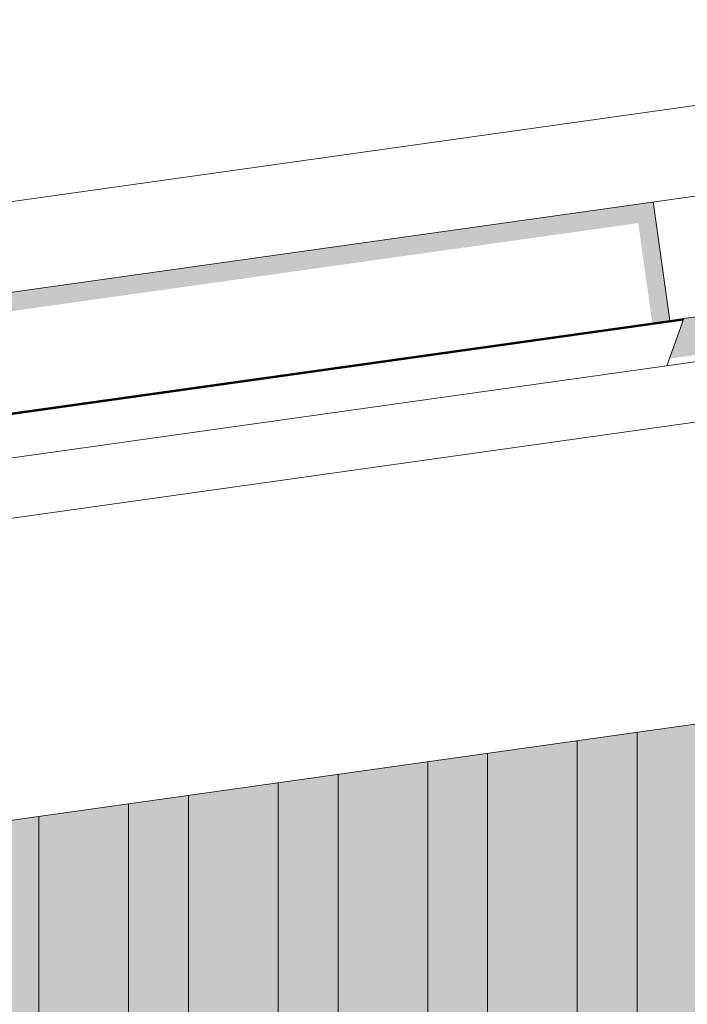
# Model space of a CAD drawing. Header units: metres. Extents: x -52 to 321, y -8 to 26.
# Tile 272 of 333: x 302.08 to 302.303, y 6.628 to 6.958. Entities that reach past the tile are written whole.
import ezdxf

# ---------------------------------------------------------------- set-up
doc = ezdxf.new("R2010")
doc.units = ezdxf.units.M
doc.header["$MEASUREMENT"] = 0
for name, color, linetype in [('30 Dachaufbau', 7, 'Continuous'), ('50 Sanitäreinrichtung', 7, 'Continuous'), ('70 PV-Anlage', 7, 'Continuous'), ('94 Genehmigungsplanung Bemaßung', 7, 'Continuous')]:
    doc.layers.add(name, color=color, linetype=linetype)
doc.styles.add('ERSTELLTER_STIL_2', font='arial.ttf')
doc.dimstyles.new('ERSTELLTER_STIL__1', dxfattribs={"dimtxt": 0.25, "dimasz": 0.19, "dimexe": 0.18, "dimexo": 0.1, "dimgap": 0, "dimtad": 1, "dimtih": 1, "dimtoh": 1, "dimzin": 0, "dimdsep": 46, "dimtxsty": 'ERSTELLTER_STIL_2', "dimblk": 'ARROWHEAD_6', "dimblk1": 'ARROWHEAD_6', "dimblk2": 'ARROWHEAD_6', "dimcen": 0.09, "dimclrd": 7, "dimclre": 7, "dimclrt": 7, "dimazin": 0, "dimtfac": 1, "dimtdec": 4, "dimtmove": 0, "dimatfit": 3, "dimfxl": 1, "dimtolj": 1, "dimtzin": 0, "dimarcsym": 0})

# ---------------------------------------------------------------- blocks, each defined once
blk = doc.blocks.new('*D55', base_point=(33626.11544, -0.00275))
at = {"layer": '94 Genehmigungsplanung Bemaßung', "color": 7, "linetype": 'Continuous', "lineweight": 13}
for p, q in [((297.01606, 9.19055), (297.01606, 9.56555)), ((312.83606, 9.19055), (312.83606, 9.56555)), ((297.11606, 9.47805), (296.91606, 9.27805)), ((312.73606, 9.27805), (312.93606, 9.47805)), ((296.86606, 9.37805), (297.01606, 9.37805)), ((297.01606, 9.37805), (312.83606, 9.37805)), ((312.83606, 9.37805), (312.98606, 9.37805))]:
    blk.add_line(p, q, dxfattribs=at)
at = {"layer": '94 Genehmigungsplanung Bemaßung', "color": 7, "lineweight": 13, "insert": (304.49707, 9.42805), "char_height": 0.25, "attachment_point": 7, "style": 'ERSTELLTER_STIL_2'}
blk.add_mtext('\\A1;{\\pql;\\fArial|b0|i0|c0|p0;\\W1.000000;15,82}', dxfattribs=at)
blk = doc.blocks.new('ARROWHEAD_6')
at = {"color": 0, "linetype": 'Continuous', "lineweight": 0}
for p, q in [((-0.5, -0.5), (0.5, 0.5)), ((0, 0), (-1, 0))]:
    blk.add_line(p, q, dxfattribs=at)

msp = doc.modelspace()

# ---------------------------------------------------------------- hatches: boundary and pattern name
at = {"layer": '50 Sanitäreinrichtung', "linetype": 'Continuous', "lineweight": 0, "true_color": 0x000000}
for points in [[(302.21606, 3.35725), (302.21606, 3.34725), (302.36407, 3.34725), (302.36407, 3.35444), (302.36606, 3.35725), (302.33606, 3.35725), (302.33606, 5.53725), (302.35192, 5.53725), (302.36606, 5.55725), (302.33606, 5.55725), (302.33606, 6.7264), (302.31606, 6.72359), (302.31606, 5.55725), (302.31606, 5.53725), (302.31606, 5.52897), (302.33021, 5.52897), (302.31606, 5.50897), (302.31606, 3.35725), (302.28606, 3.35725), (302.28606, 5.53725), (302.30192, 5.53725), (302.31606, 5.55725), (302.28606, 5.55725), (302.28606, 6.71938), (302.26606, 6.71656), (302.26606, 5.55725), (302.26606, 5.53725), (302.26606, 5.52897), (302.28021, 5.52897), (302.26606, 5.50897), (302.26606, 3.35725), (302.23606, 3.35725), (302.23606, 5.53725), (302.25192, 5.53725), (302.26606, 5.55725), (302.23606, 5.55725), (302.23606, 6.71235), (302.21606, 6.70954), (302.21606, 5.55725), (302.21606, 5.53725), (302.21606, 5.52897), (302.23021, 5.52897), (302.21606, 5.50897)], [(302.28606, 6.71938), (302.28606, 6.1717), (302.31606, 6.17591), (302.31606, 6.72359)], [(302.23606, 6.71235), (302.23606, 6.16467), (302.26606, 6.16889), (302.26606, 6.71656)], [(302.18606, 6.70532), (302.18606, 6.15764), (302.21606, 6.16186), (302.21606, 6.70954)], [(302.16606, 6.70251), (302.16606, 5.55725), (302.16606, 5.53725), (302.16606, 5.52897), (302.18021, 5.52897), (302.16606, 5.50897), (302.16606, 3.35725), (302.16606, 3.34725), (302.20899, 3.34725), (302.21606, 3.35725), (302.18606, 3.35725), (302.18606, 5.53725), (302.20192, 5.53725), (302.21606, 5.55725), (302.18606, 5.55725), (302.18606, 6.70532)], [(302.16606, 6.70251), (302.13606, 6.69829), (302.13606, 6.15062), (302.16606, 6.15483)], [(302.11606, 3.35725), (302.11606, 3.34725), (302.15899, 3.34725), (302.16606, 3.35725), (302.13606, 3.35725), (302.13606, 5.53725), (302.15192, 5.53725), (302.16606, 5.55725), (302.13606, 5.55725), (302.13606, 6.69829), (302.11606, 6.69548), (302.11606, 5.55725), (302.11606, 5.53725), (302.11606, 5.52897), (302.13021, 5.52897), (302.11606, 5.50897)], [(302.08606, 6.69127), (302.08606, 6.14359), (302.11606, 6.1478), (302.11606, 6.69548)], [(302.06606, 5.55725), (302.06606, 5.53725), (302.06606, 5.52897), (302.08021, 5.52897), (302.06606, 5.50897), (302.06606, 3.35725), (302.06606, 3.34725), (302.10899, 3.34725), (302.11606, 3.35725), (302.08606, 3.35725), (302.08606, 5.53725), (302.10192, 5.53725), (302.11606, 5.55725), (302.08606, 5.55725), (302.08606, 6.69127), (302.06606, 6.68846)]]:
    msp.add_hatch(color=18, dxfattribs=at).paths.add_polyline_path(points)
at = {"layer": '70 PV-Anlage', "linetype": 'Continuous', "lineweight": 0, "true_color": 0x000000}
for points in [[(302.29142, 6.89674), (300.7466, 6.67963), (300.74748, 6.67339), (302.28642, 6.88967), (302.2911, 6.8563), (302.29698, 6.85713)], [(302.29685, 6.84437), (302.32659, 6.84855), (302.32742, 6.84973), (302.33187, 6.86203), (302.30171, 6.85779)], [(300.75227, 6.64003), (300.75227, 6.64002), (302.29709, 6.85713), (302.29698, 6.85713)], [(300.75238, 6.64004), (300.75238, 6.64002), (302.2972, 6.85713), (302.29709, 6.85713), (301.61606, 6.76142)], [(302.2972, 6.85713), (300.75248, 6.64004), (300.75249, 6.64002), (302.2973, 6.85713)], [(301.61606, 6.76139), (300.75259, 6.64004), (300.75259, 6.64002), (302.29741, 6.85713), (302.29731, 6.85713)], [(300.7527, 6.64004), (300.7527, 6.64002), (302.29752, 6.85713), (302.29742, 6.85713), (301.61606, 6.76137)], [(300.75281, 6.64004), (300.75281, 6.64002), (302.29763, 6.85713), (302.29752, 6.85713)], [(301.61606, 6.76134), (300.75292, 6.64004), (300.75292, 6.64002), (302.29774, 6.85713), (302.29763, 6.85713)], [(300.75303, 6.64004), (300.75303, 6.64002), (301.61606, 6.76131), (302.29784, 6.85713), (302.29774, 6.85713)], [(300.75313, 6.64004), (300.75314, 6.64002), (302.29795, 6.85713), (302.29785, 6.85713), (301.61606, 6.76131)], [(302.29795, 6.85713), (300.75324, 6.64004), (300.75325, 6.64002), (302.29806, 6.85713)], [(301.61606, 6.76128), (300.75335, 6.64004), (300.75335, 6.64002), (302.29817, 6.85713), (302.29807, 6.85713)], [(300.75346, 6.64004), (300.75346, 6.64002), (302.29828, 6.85713), (302.29818, 6.85713), (301.61606, 6.76127)], [(302.29828, 6.85713), (300.75357, 6.64004), (300.75357, 6.64002), (302.29839, 6.85713)], [(301.61606, 6.76124), (300.75368, 6.64004), (300.75368, 6.64002), (302.2985, 6.85713), (302.29839, 6.85713)], [(302.2985, 6.85713), (300.75379, 6.64004), (300.75379, 6.64002), (302.29861, 6.85713)], [(302.29861, 6.85713), (300.75389, 6.64004), (300.7539, 6.64002), (301.61606, 6.76119), (302.29871, 6.85713)], [(300.754, 6.64004), (300.754, 6.64002), (302.29882, 6.85713), (302.29871, 6.85713)], [(300.75411, 6.64004), (300.75411, 6.64002), (302.29893, 6.85713), (302.29883, 6.85713), (301.61606, 6.76117)], [(301.61606, 6.76116), (300.75422, 6.64004), (300.75422, 6.64002), (302.29904, 6.85713), (302.29894, 6.85713)], [(300.75433, 6.64004), (300.75433, 6.64002), (302.29915, 6.85713), (302.29904, 6.85713)], [(302.29915, 6.85713), (300.75444, 6.64004), (300.75444, 6.64002), (302.29926, 6.85713)], [(300.75454, 6.64004), (300.75455, 6.64002), (302.29936, 6.85713), (302.29926, 6.85713)], [(301.61606, 6.7611), (300.75465, 6.64004), (300.75465, 6.64002), (302.29947, 6.85713), (302.29937, 6.85713)], [(302.29948, 6.85713), (300.75476, 6.64004), (300.75476, 6.64002), (302.29958, 6.85713)], [(300.75487, 6.64004), (300.75487, 6.64002), (302.29969, 6.85713), (302.29958, 6.85713)], [(300.75498, 6.64004), (300.75498, 6.64002), (302.2998, 6.85713), (302.29969, 6.85713), (301.61606, 6.76105)], [(300.75509, 6.64004), (300.75509, 6.64002), (302.29991, 6.85713), (302.2998, 6.85713)], [(300.75519, 6.64004), (300.7552, 6.64002), (302.30002, 6.85713), (302.29991, 6.85713)], [(302.30002, 6.85713), (300.7553, 6.64004), (300.75531, 6.64002), (302.30012, 6.85713)], [(302.30013, 6.85713), (300.75541, 6.64004), (300.75541, 6.64002), (302.30023, 6.85713)], [(300.75552, 6.64004), (300.75552, 6.64002), (302.30034, 6.85713), (302.30024, 6.85713), (301.61606, 6.76098)], [(302.30034, 6.85713), (300.75563, 6.64004), (300.75563, 6.64002), (302.30045, 6.85713)], [(302.30045, 6.85713), (300.75574, 6.64004), (300.75574, 6.64002), (302.30056, 6.85713)], [(300.75585, 6.64004), (300.75585, 6.64002), (302.30067, 6.85713), (302.30056, 6.85713)], [(300.75595, 6.64004), (300.75596, 6.64002), (302.30077, 6.85713), (302.30067, 6.85713), (301.61606, 6.76092)], [(302.30171, 6.85779), (302.29698, 6.85713), (302.29709, 6.85713), (302.3017, 6.85778)], [(302.29709, 6.85713), (302.2972, 6.85713), (302.30169, 6.85776), (302.3017, 6.85778)], [(302.30169, 6.85776), (302.2972, 6.85713), (302.29731, 6.85713), (302.30169, 6.85775)], [(302.29731, 6.85713), (302.29742, 6.85713), (302.30168, 6.85773), (302.30169, 6.85775)], [(302.30168, 6.85773), (302.29742, 6.85713), (302.29753, 6.85713), (302.30168, 6.85771)], [(302.29753, 6.85713), (302.29763, 6.85713), (302.30167, 6.8577), (302.30168, 6.85771)], [(302.29763, 6.85713), (302.29774, 6.85713), (302.30167, 6.85768), (302.30167, 6.8577)], [(302.29774, 6.85713), (302.29785, 6.85713), (302.30166, 6.85767), (302.30167, 6.85768)], [(302.29785, 6.85713), (302.29796, 6.85713), (302.30165, 6.85765), (302.30166, 6.85767)], [(302.29796, 6.85713), (302.29807, 6.85713), (302.30165, 6.85763), (302.30165, 6.85765)], [(302.29807, 6.85713), (302.29818, 6.85713), (302.30164, 6.85762), (302.30165, 6.85763)], [(302.29818, 6.85713), (302.29828, 6.85713), (302.30164, 6.8576), (302.30164, 6.85762)], [(302.29828, 6.85713), (302.29839, 6.85713), (302.30163, 6.85759), (302.30164, 6.8576)], [(302.29839, 6.85713), (302.2985, 6.85713), (302.30162, 6.85757), (302.30163, 6.85759)], [(302.2985, 6.85713), (302.29861, 6.85713), (302.30162, 6.85755), (302.30162, 6.85757)], [(302.30162, 6.85755), (302.29861, 6.85713), (302.29872, 6.85713), (302.30161, 6.85754)], [(302.29872, 6.85713), (302.29883, 6.85713), (302.30161, 6.85752), (302.30161, 6.85754)], [(302.29883, 6.85713), (302.29894, 6.85713), (302.3016, 6.85751), (302.30161, 6.85752)], [(302.29894, 6.85713), (302.29904, 6.85713), (302.3016, 6.85749), (302.3016, 6.85751)], [(302.29904, 6.85713), (302.29915, 6.85713), (302.30159, 6.85747), (302.3016, 6.85749)], [(302.29915, 6.85713), (302.29926, 6.85713), (302.30158, 6.85746), (302.30159, 6.85747)], [(302.30158, 6.85746), (302.29926, 6.85713), (302.29937, 6.85713), (302.30158, 6.85744)], [(302.29937, 6.85713), (302.29948, 6.85713), (302.30157, 6.85742), (302.30158, 6.85744)], [(302.29948, 6.85713), (302.29959, 6.85713), (302.30157, 6.85741), (302.30157, 6.85742)], [(302.29959, 6.85713), (302.29969, 6.85713), (302.30156, 6.85739), (302.30157, 6.85741)], [(302.29969, 6.85713), (302.2998, 6.85713), (302.30156, 6.85738), (302.30156, 6.85739)], [(302.2998, 6.85713), (302.29991, 6.85713), (302.30155, 6.85736), (302.30156, 6.85738)], [(302.29991, 6.85713), (302.30002, 6.85713), (302.30154, 6.85734), (302.30155, 6.85736)], [(302.30002, 6.85713), (302.30013, 6.85713), (302.30154, 6.85733), (302.30154, 6.85734)], [(302.30013, 6.85713), (302.30023, 6.85713), (302.30153, 6.85731), (302.30154, 6.85733)], [(302.30024, 6.85713), (302.30034, 6.85713), (302.30153, 6.8573), (302.30153, 6.85731)], [(302.30034, 6.85713), (302.30045, 6.85713), (302.30152, 6.85728), (302.30153, 6.8573)], [(302.30045, 6.85713), (302.30056, 6.85713), (302.30151, 6.85726), (302.30152, 6.85728)], [(302.30056, 6.85713), (302.30067, 6.85713), (302.30151, 6.85725), (302.30151, 6.85726)], [(302.30067, 6.85713), (302.30078, 6.85713), (302.3015, 6.85723), (302.30151, 6.85725)]]:
    msp.add_hatch(color=18, dxfattribs=at).paths.add_polyline_path(points)

# ---------------------------------------------------------------- linework, layer by layer
at = {"layer": '30 Dachaufbau', "color": 7, "linetype": 'Continuous', "lineweight": 13}
for p, q in [((296.45119, 6.02052), (304.92606, 7.21158)), ((304.92606, 7.19139), (296.45398, 6.00071)), ((304.92606, 7.0904), (296.46789, 5.90168))]:
    msp.add_line(p, q, dxfattribs=at)
at = {"layer": '50 Sanitäreinrichtung', "color": 251, "linetype": 'Continuous', "lineweight": 18, "true_color": 0x5f5f5f}
for p, q in [((302.28606, 5.55725), (302.28606, 6.71938)), ((302.26606, 5.55725), (302.26606, 6.71656)), ((302.23606, 5.55725), (302.23606, 6.71235)), ((302.21606, 5.55725), (302.21606, 6.70954)), ((302.18606, 5.55725), (302.18606, 6.70532)), ((302.16606, 5.55725), (302.16606, 6.70251)), ((302.13606, 5.55725), (302.13606, 6.69829)), ((302.11606, 5.55725), (302.11606, 6.69548)), ((302.08606, 5.55725), (302.08606, 6.69127))]:
    msp.add_line(p, q, dxfattribs=at)
at = {"layer": '70 PV-Anlage', "color": 7, "linetype": 'Continuous', "lineweight": 13}
for p, q in [((302.40261, 6.94266), (300.70281, 6.70377)), ((302.40678, 6.91295), (300.70699, 6.67406)), ((302.29699, 6.85713), (302.29142, 6.89674)), ((302.33187, 6.86203), (302.30171, 6.85779)), ((302.29698, 6.85713), (300.75217, 6.64002)), ((302.29709, 6.85713), (300.75227, 6.64002)), ((302.2972, 6.85713), (300.75238, 6.64002)), ((302.2973, 6.85713), (300.75249, 6.64002)), ((302.29741, 6.85713), (300.75259, 6.64002)), ((302.29752, 6.85713), (300.7527, 6.64002)), ((302.29763, 6.85713), (300.75281, 6.64002)), ((302.29774, 6.85713), (300.75292, 6.64002)), ((302.29785, 6.85713), (300.75303, 6.64002)), ((302.29795, 6.85713), (300.75314, 6.64002)), ((302.29806, 6.85713), (300.75325, 6.64002)), ((302.29817, 6.85713), (300.75335, 6.64002)), ((302.29828, 6.85713), (300.75346, 6.64002)), ((302.29839, 6.85713), (300.75357, 6.64002)), ((302.2985, 6.85713), (300.75368, 6.64002)), ((302.29861, 6.85713), (300.75379, 6.64002)), ((302.29871, 6.85713), (300.7539, 6.64002)), ((302.29882, 6.85713), (300.754, 6.64002)), ((302.29893, 6.85713), (300.75411, 6.64002)), ((302.29904, 6.85713), (300.75422, 6.64002)), ((302.29915, 6.85713), (300.75433, 6.64002)), ((302.29926, 6.85713), (300.75444, 6.64002)), ((302.29936, 6.85713), (300.75455, 6.64002)), ((302.29947, 6.85713), (300.75465, 6.64002)), ((302.29958, 6.85713), (300.75476, 6.64002)), ((302.29969, 6.85713), (300.75487, 6.64002)), ((302.2998, 6.85713), (300.75498, 6.64002)), ((302.29991, 6.85713), (300.75509, 6.64002)), ((302.30002, 6.85713), (300.7552, 6.64002)), ((302.30012, 6.85713), (300.75531, 6.64002)), ((302.30023, 6.85713), (300.75541, 6.64002)), ((302.30034, 6.85713), (300.75552, 6.64002)), ((302.30045, 6.85713), (300.75563, 6.64002)), ((302.30056, 6.85713), (300.75574, 6.64002)), ((302.30067, 6.85713), (300.75585, 6.64002)), ((302.30077, 6.85713), (300.75596, 6.64002)), ((302.30171, 6.85779), (302.29598, 6.84195)), ((302.30171, 6.85779), (302.29699, 6.85713)), ((302.29699, 6.85713), (302.29709, 6.85713)), ((302.29709, 6.85713), (302.3017, 6.85778)), ((302.2971, 6.85713), (302.2972, 6.85713)), ((302.2972, 6.85713), (302.30169, 6.85776)), ((302.2972, 6.85713), (302.2973, 6.85713)), ((302.2973, 6.85713), (302.30169, 6.85775)), ((302.29731, 6.85713), (302.29741, 6.85713)), ((302.29741, 6.85713), (302.30168, 6.85773)), ((302.29742, 6.85713), (302.29752, 6.85713)), ((302.29752, 6.85713), (302.30168, 6.85771)), ((302.29753, 6.85713), (302.29763, 6.85713)), ((302.29763, 6.85713), (302.30167, 6.8577)), ((302.29764, 6.85713), (302.29774, 6.85713)), ((302.29774, 6.85713), (302.30167, 6.85768)), ((302.29775, 6.85713), (302.29785, 6.85713)), ((302.29785, 6.85713), (302.30166, 6.85767)), ((302.29785, 6.85713), (302.29795, 6.85713)), ((302.29795, 6.85713), (302.30165, 6.85765)), ((302.29796, 6.85713), (302.29807, 6.85713)), ((302.29807, 6.85713), (302.30165, 6.85763)), ((302.29807, 6.85713), (302.29817, 6.85713)), ((302.29817, 6.85713), (302.30164, 6.85762)), ((302.29818, 6.85713), (302.29828, 6.85713)), ((302.29828, 6.85713), (302.30164, 6.8576)), ((302.29829, 6.85713), (302.29839, 6.85713)), ((302.29839, 6.85713), (302.30163, 6.85759)), ((302.2984, 6.85713), (302.2985, 6.85713)), ((302.2985, 6.85713), (302.30162, 6.85757)), ((302.29851, 6.85713), (302.29861, 6.85713)), ((302.29861, 6.85713), (302.30162, 6.85755)), ((302.29861, 6.85713), (302.29871, 6.85713)), ((302.29871, 6.85713), (302.30161, 6.85754)), ((302.29872, 6.85713), (302.29882, 6.85713)), ((302.29882, 6.85713), (302.30161, 6.85752)), ((302.29883, 6.85713), (302.29893, 6.85713)), ((302.29893, 6.85713), (302.3016, 6.85751)), ((302.29894, 6.85713), (302.29904, 6.85713)), ((302.29904, 6.85713), (302.3016, 6.85749)), ((302.29905, 6.85713), (302.29915, 6.85713)), ((302.29915, 6.85713), (302.30159, 6.85747)), ((302.29916, 6.85713), (302.29926, 6.85713)), ((302.29926, 6.85713), (302.30158, 6.85746)), ((302.29926, 6.85713), (302.29936, 6.85713)), ((302.29936, 6.85713), (302.30158, 6.85744)), ((302.29937, 6.85713), (302.29947, 6.85713)), ((302.29947, 6.85713), (302.30157, 6.85742)), ((302.29948, 6.85713), (302.29958, 6.85713)), ((302.29958, 6.85713), (302.30157, 6.85741)), ((302.29959, 6.85713), (302.29969, 6.85713)), ((302.29969, 6.85713), (302.30156, 6.85739)), ((302.2997, 6.85713), (302.2998, 6.85713)), ((302.2998, 6.85713), (302.30156, 6.85738)), ((302.29981, 6.85713), (302.29991, 6.85713)), ((302.29991, 6.85713), (302.30155, 6.85736)), ((302.29992, 6.85713), (302.30002, 6.85713)), ((302.30002, 6.85713), (302.30154, 6.85734)), ((302.30002, 6.85713), (302.30012, 6.85713)), ((302.30012, 6.85713), (302.30154, 6.85733)), ((302.30013, 6.85713), (302.30023, 6.85713)), ((302.30023, 6.85713), (302.30153, 6.85731)), ((302.30024, 6.85713), (302.30034, 6.85713)), ((302.30034, 6.85713), (302.30153, 6.8573)), ((302.30035, 6.85713), (302.30045, 6.85713)), ((302.30045, 6.85713), (302.30152, 6.85728)), ((302.30046, 6.85713), (302.30056, 6.85713)), ((302.30056, 6.85713), (302.30151, 6.85726)), ((302.30057, 6.85713), (302.30067, 6.85713)), ((302.30067, 6.85713), (302.30151, 6.85725)), ((302.30067, 6.85713), (302.30078, 6.85713)), ((302.30078, 6.85713), (302.3015, 6.85723))]:
    msp.add_line(p, q, dxfattribs=at)

# ---------------------------------------------------------------- dimensions: what is measured, and where the dimension line sits
at = {"layer": '94 Genehmigungsplanung Bemaßung', "color": 7, "linetype": 'Continuous', "lineweight": 13}
dim = msp.add_linear_dim(base=(312.83606, 9.37805), p1=(297.01606, 3.34725), p2=(312.83606, 3.34725), dimstyle='ERSTELLTER_STIL__1', dxfattribs=at)
dim.commit()
dim.dimension.update_dxf_attribs({"geometry": '*D55', "text_midpoint": (304.91585, 9.55305), "dimtype": 160})

doc.saveas('drawing.dxf')
